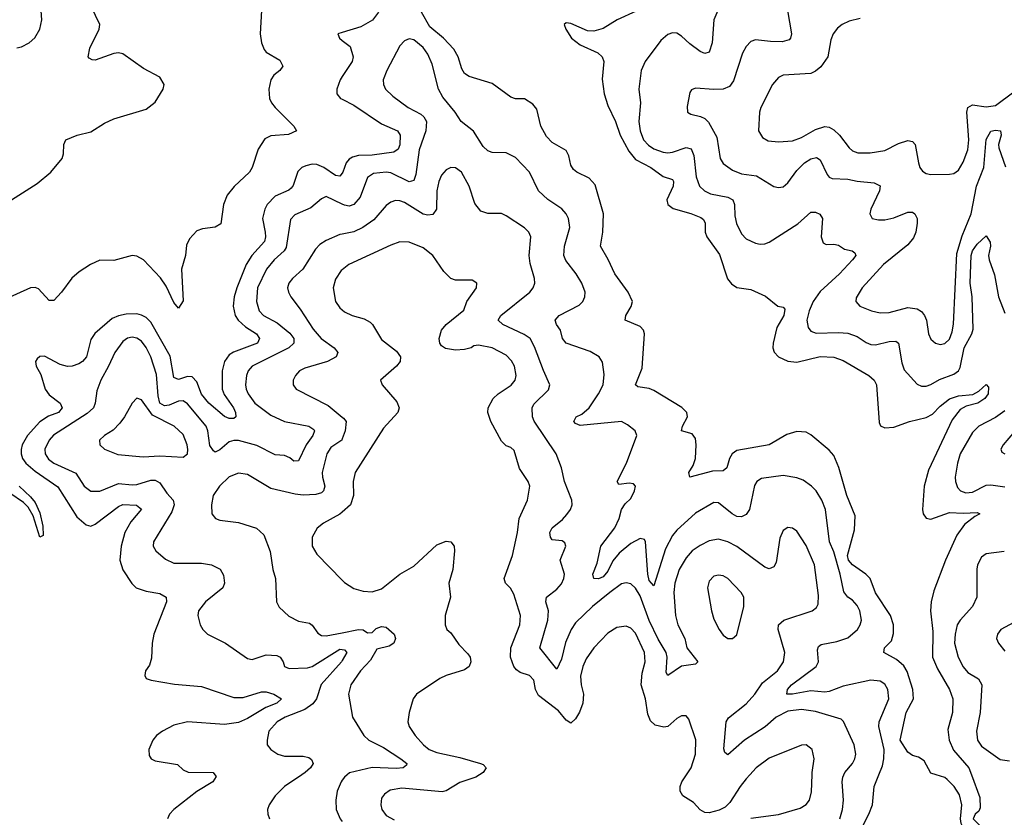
# Model space of a CAD drawing. Header units: inches. Extents: x 1843162 to 1959474, y 907081 to 1016326.
# Tile 339 of 656: x 1938603 to 1942868, y 939816 to 943271. Entities that reach past the tile are written whole.
import ezdxf

# ---------------------------------------------------------------- set-up
doc = ezdxf.new("R2010")
doc.units = ezdxf.units.IN
doc.header["$MEASUREMENT"] = 0
for name, color, linetype in [('B9933', 7, 'Continuous'), ('B9934', 7, 'Continuous'), ('B9943', 7, 'Continuous'), ('B9944', 7, 'Continuous')]:
    doc.layers.add(name, color=color, linetype=linetype)

msp = doc.modelspace()

# ---------------------------------------------------------------- linework, layer by layer
at = {"layer": 'B9933', "color": 5}
for points, elevation in [([(1939448.4, 940000), (1939453.5, 939993.5), (1939439.6, 939970), (1939370, 939928), (1939270.2, 939850), (1939251.8, 939830), (1939243.1, 939810)], 520), ([(1939824.5, 940000), (1939749, 939950), (1939708.9, 939910), (1939683.1, 939870), (1939676, 939850), (1939676.9, 939830), (1939684.9, 939810)], 540), ([(1940000, 939977.8), (1939994.5, 939970), (1939978.4, 939930), (1939972.2, 939890), (1939973.6, 939850), (1939990.2, 939810), (1940000, 939797.7)], 560)]:
    msp.add_lwpolyline(points, dxfattribs=dict(at, elevation=elevation))
at = {"layer": 'B9934', "color": 5}
for points, elevation in [([(1938590, 943149), (1938610, 943153), (1938643.5, 943170), (1938667.7, 943192.3), (1938689.1, 943230), (1938698.1, 943270), (1938692.3, 943350), (1938701.9, 943470), (1938692.2, 943510), (1938680.9, 943530), (1938601.7, 943650)], 520), ([(1938502, 942450), (1938678.1, 942561.9), (1938736.8, 942610), (1938786.5, 942670), (1938793, 942690), (1938793.1, 942730), (1938802.4, 942750), (1938852, 942770), (1938910, 942785.6), (1938970, 942822.4), (1939010, 942840.8), (1939150, 942882.7), (1939190, 942913.4), (1939224.7, 942970), (1939228.3, 942990), (1939210, 943022.4), (1939139.2, 943059.2), (1939050, 943123), (1939030, 943127.1), (1939010, 943124.1), (1938930, 943095.5), (1938916.2, 943096.2), (1938903.3, 943103.3), (1938899.7, 943110), (1938906.6, 943146.6), (1938947, 943230), (1938949.9, 943250), (1938891.5, 943371.5)], 480), ([(1939650.1, 943310), (1939644, 943210), (1939650.5, 943170), (1939661.4, 943141.4), (1939670, 943129.6), (1939730, 943095.7), (1939742.7, 943070), (1939729.1, 943050.9), (1939703.2, 943030), (1939690.1, 943010), (1939682.1, 942970), (1939684.4, 942930), (1939692.7, 942910), (1939709.1, 942890), (1939790.2, 942810), (1939802.4, 942790), (1939766.4, 942773.6), (1939690, 942768.1), (1939664.7, 942755.3), (1939636, 942710), (1939610.1, 942630), (1939598.3, 942610), (1939532.2, 942547.8), (1939501.2, 942510), (1939485, 942470), (1939473.3, 942386.7), (1939450, 942372.7), (1939395, 942364.9), (1939370, 942356.4), (1939338.4, 942321.6), (1939325.8, 942294.2), (1939320.8, 942250), (1939302.9, 942190), (1939310, 942053.2), (1939290, 942021.1), (1939270, 942045.7), (1939237.2, 942117.2), (1939212.3, 942152.3), (1939138.4, 942230), (1939110, 942246.9), (1939090, 942249.4), (1939010, 942228), (1938950, 942229), (1938909.3, 942210), (1938860.8, 942179.2), (1938828.3, 942151.7), (1938784, 942090), (1938750, 942054.8), (1938730, 942054.6), (1938684.4, 942104.4), (1938670, 942111.3), (1938650, 942108.9), (1938450, 942019.7)], 480), ([(1940000, 943215.6), (1939981, 943210), (1939987.7, 943190), (1940000, 943180.4)], 520), ([(1940000, 943024.2), (1939990.8, 943010), (1939977.1, 942970), (1939976.9, 942950), (1939991.8, 942930), (1940000, 942925.9)], 520), ([(1940000, 942605.9), (1939990, 942592.4), (1939970, 942596), (1939920.5, 942630), (1939890, 942643.4), (1939870, 942645.5), (1939841.7, 942638.3), (1939825, 942630), (1939807.2, 942612.8), (1939787.1, 942552.9), (1939778.8, 942541.2), (1939768.1, 942531.9), (1939710, 942506), (1939674.8, 942470), (1939663.9, 942450), (1939654.7, 942410), (1939665.7, 942350), (1939667.1, 942330), (1939662.4, 942310), (1939608.4, 942250), (1939583.6, 942210), (1939543.3, 942110), (1939532.1, 942070), (1939527.1, 942030), (1939535.3, 941990), (1939549.5, 941970), (1939581, 941941), (1939628.6, 941910), (1939642, 941890), (1939632.1, 941870), (1939529.3, 941830.7), (1939510, 941818.9), (1939489.1, 941790.9), (1939479.7, 941750), (1939479.9, 941670), (1939487.9, 941647.9), (1939528.8, 941590), (1939537.5, 941570), (1939539.6, 941550), (1939530, 941543.2), (1939510, 941543), (1939490, 941552.1), (1939421.2, 941610), (1939390, 941649), (1939370, 941702), (1939350, 941724.5), (1939330, 941725.7), (1939290, 941712.9), (1939270, 941720.4), (1939254.1, 941814.1), (1939170, 941960.8), (1939150, 941980.5), (1939130, 941991.6), (1939110, 941996.6), (1939064.4, 941995.6), (1939030, 941988.8), (1939003.3, 941976.7), (1938927.8, 941912.2), (1938910, 941886.3), (1938891.8, 941810), (1938875, 941790), (1938859.3, 941780.7), (1938830, 941769.9), (1938810, 941768.9), (1938777.9, 941777.8), (1938710, 941813.7), (1938690, 941812.4), (1938678.5, 941801.5), (1938671.3, 941790), (1938674.3, 941770), (1938694.6, 941734.6), (1938712.8, 941670), (1938730, 941646.4), (1938778.5, 941610), (1938786.4, 941590), (1938770.1, 941570), (1938726.7, 941553.3), (1938690, 941528.8), (1938635.8, 941470), (1938613.5, 941430), (1938608.6, 941408.6), (1938608.6, 941390), (1938615.2, 941370), (1938629.6, 941350), (1938670, 941315.6), (1938767.4, 941247.4), (1938850, 941117.5), (1938890, 941082.3), (1938910, 941077.8), (1938930, 941086.1), (1939030, 941161.7), (1939050, 941171.5), (1939108.7, 941168.7), (1939130.9, 941150.9), (1939083.4, 941096.6), (1939057.6, 941050), (1939042.4, 940990), (1939037, 940930), (1939050, 940887.4), (1939088.9, 940828.9), (1939107.6, 940810), (1939150, 940795.7), (1939210, 940786.2), (1939237.6, 940770), (1939238.5, 940750), (1939183.2, 940610), (1939176, 940570), (1939173.8, 940506.2), (1939164.4, 940475.6), (1939147.7, 940450), (1939144, 940430), (1939150, 940418), (1939172, 940410), (1939273.2, 940393.2), (1939390, 940382.9), (1939530, 940335.3), (1939570, 940335.9), (1939650, 940360.1), (1939670, 940360.4), (1939703.1, 940350), (1939737.4, 940330), (1939717, 940310), (1939668.3, 940291.7), (1939590, 940244.1), (1939550, 940227), (1939490, 940218.2), (1939330, 940229.2), (1939270, 940216.1), (1939220.5, 940190), (1939195, 940170), (1939178.8, 940150), (1939161.7, 940110), (1939163.9, 940083.9), (1939172.6, 940070), (1939190, 940060.8), (1939285.5, 940045.5), (1939310, 940022.4), (1939332.3, 940012.3), (1939440.7, 940010), (1939448.4, 940000)], 520), ([(1940000, 942471.8), (1939930, 942504.4), (1939910, 942494.7), (1939863.6, 942456.4), (1939794, 942426), (1939775.3, 942404.7), (1939756.5, 942283.5), (1939748.8, 942270), (1939705.6, 942230), (1939671.8, 942190), (1939632.1, 942110), (1939628.4, 942050), (1939640.5, 942010), (1939659.3, 941990), (1939717.9, 941957.9), (1939772.8, 941912.8), (1939789.6, 941890), (1939790.8, 941870), (1939767.8, 941850), (1939609.2, 941770), (1939592.2, 941750), (1939584.6, 941730), (1939580.5, 941690), (1939583.9, 941670), (1939591.6, 941650), (1939621.9, 941610), (1939690, 941557.2), (1939750, 941530.1), (1939855.5, 941510), (1939876.1, 941496.1), (1939879.3, 941490), (1939871.9, 941470), (1939843.3, 941430), (1939810, 941359.8), (1939790, 941358.2), (1939772.8, 941372.8), (1939750, 941383.2), (1939710, 941385.9), (1939630, 941426.6), (1939550, 941447.9), (1939530, 941448.9), (1939510, 941442.2), (1939470, 941407.5), (1939450, 941397.7), (1939442.8, 941402.8), (1939426.7, 941426.7), (1939417.1, 941490), (1939409.9, 941509.9), (1939330, 941607.2), (1939310, 941620.2), (1939290, 941618.1), (1939250, 941600.7), (1939230, 941598.3), (1939209.8, 941609.8), (1939201.7, 941641.7), (1939194.5, 941734.5), (1939170.4, 941810), (1939150, 941850.7), (1939130, 941878.5), (1939110, 941892.1), (1939090, 941896), (1939070, 941891.2), (1939050, 941877.5), (1939014.1, 941830), (1938987.5, 941770), (1938953.7, 941710), (1938937.2, 941662.8), (1938930.1, 941610), (1938922, 941590), (1938895.3, 941564.7), (1938748.5, 941471.5), (1938729.5, 941450), (1938711.3, 941410), (1938712.6, 941390), (1938726.9, 941366.9), (1938750, 941349.6), (1938846.4, 941306.4), (1938882.5, 941250), (1938910, 941228.7), (1938950, 941228.2), (1939030, 941262.5), (1939090, 941255.9), (1939110, 941257.8), (1939170, 941276.1), (1939190, 941276.6), (1939210, 941264.3), (1939239.5, 941219.5), (1939267.2, 941190), (1939271.9, 941170), (1939260.9, 941139.1), (1939181.5, 941010), (1939180.9, 940990), (1939191.8, 940970), (1939234.1, 940934.1), (1939270, 940917.1), (1939390, 940916.5), (1939433.4, 940910), (1939470.8, 940890.8), (1939485.7, 940865.7), (1939490.2, 940830), (1939483.1, 940810), (1939407.1, 940750), (1939376.5, 940710), (1939373.6, 940690), (1939384.4, 940650), (1939396, 940630), (1939416.4, 940610), (1939494, 940570), (1939590, 940504), (1939610, 940500.2), (1939670, 940519.4), (1939716.7, 940516.7), (1939731.6, 940510), (1939744.4, 940490), (1939750.4, 940470), (1939770, 940460.7), (1939850, 940464.1), (1939870, 940468.8), (1939990, 940544.1), (1940000, 940543.1)], 540), ([(1940000, 942341.8), (1939990, 942339.8), (1939930, 942314.6), (1939902.9, 942297.1), (1939883.7, 942276.3), (1939829.2, 942190.8), (1939783.9, 942150), (1939768.3, 942130), (1939762.6, 942110), (1939766.4, 942090), (1939776.9, 942070), (1939817.2, 942017.2), (1939873.5, 941930), (1939908.4, 941890), (1939964.2, 941850), (1939981.1, 941830), (1939973.1, 941810), (1939936.4, 941790), (1939838.5, 941761.5), (1939815.3, 941750), (1939797.8, 941730), (1939787.8, 941710), (1939787.4, 941690), (1939800.4, 941670), (1939939.1, 941599.1), (1940000, 941549.6)], 560), ([(1940000, 942187.4), (1939995.8, 942184.2), (1939970, 942146.6), (1939961.2, 942110), (1939971.3, 942050), (1939990, 942022.3), (1940000, 942013.8)], 580), ([(1940000, 941455.4), (1939998, 941450), (1939950, 941417.4), (1939933.4, 941390), (1939913, 941310), (1939913.7, 941290), (1939924.8, 941250), (1939919.3, 941230), (1939910, 941221.5), (1939885.8, 941214.2), (1939830, 941211.9), (1939795.8, 941215.8), (1939690, 941240.9), (1939590, 941301.2), (1939550, 941307.1), (1939510, 941290.7), (1939468.8, 941250), (1939441.3, 941210), (1939432.9, 941170), (1939435.3, 941130), (1939450.3, 941110.3), (1939470, 941103.6), (1939550, 941092.6), (1939629, 941069), (1939659.5, 941039.5), (1939687.6, 940967.6), (1939698.6, 940890), (1939711.3, 940850), (1939715.3, 940750), (1939726.4, 940726.4), (1939767.8, 940687.8), (1939810, 940666.5), (1939857.6, 940657.6), (1939870, 940648.7), (1939893.8, 940613.8), (1939910, 940603.5), (1939930, 940602.6), (1940000, 940615.8)], 560), ([(1938599.6, 941250), (1938650, 941203.9), (1938670, 941179.3), (1938690, 941134.9), (1938702.3, 941077.7), (1938703.6, 941036.4), (1938690, 941029.6), (1938661.4, 941121.4), (1938639.1, 941159.1), (1938619, 941179), (1938559.7, 941219.7)], 480), ([(1940000, 941138.1), (1939990, 941129), (1939918.4, 941090), (1939891.1, 941068.9), (1939869, 941030), (1939869.2, 940990), (1939890, 940955.3), (1940000, 940843.8)], 580), ([(1940000, 940495.5), (1939996.8, 940490), (1939908.6, 940391.5), (1939888.2, 940330), (1939872.4, 940307.6), (1939837.4, 940282.6), (1939752.8, 940250), (1939718, 940230), (1939682.4, 940190), (1939674.4, 940150), (1939675.3, 940130), (1939690.3, 940110), (1939721.3, 940090), (1939750, 940081.6), (1939830, 940080.6), (1939855.4, 940075.4), (1939867.4, 940067.4), (1939874, 940050), (1939861.7, 940030), (1939839.6, 940010), (1939824.5, 940000)], 540)]:
    msp.add_lwpolyline(points, dxfattribs=dict(at, elevation=elevation))
at = {"layer": 'B9934', "color": 5, "elevation": 560}
msp.add_lwpolyline([(1939110, 941631.3), (1939090, 941609.7), (1939056.9, 941550), (1939036.8, 941523.2), (1939006.8, 941493.2), (1938970.4, 941470), (1938948.5, 941450), (1938950.4, 941430), (1938970.5, 941410), (1939027.4, 941387.4), (1939137.6, 941377.6), (1939210, 941381.7), (1939310, 941375.5), (1939329.3, 941390), (1939330.9, 941409.1), (1939328.4, 941430), (1939310, 941473.7), (1939272.2, 941510), (1939178.5, 941558.5), (1939130, 941624.4)], close=True, dxfattribs=at)
at = {"layer": 'B9943', "color": 5}
for points, elevation in [([(1940020.7, 940000), (1940009.2, 939990.8), (1940000, 939977.8)], 560), ([(1940594.6, 940000), (1940578.2, 939990), (1940510, 939966.9), (1940450, 939931.4), (1940432.8, 939927.2), (1940258, 939942), (1940206.8, 939933.2), (1940182.8, 939917.2), (1940170, 939899.3), (1940166.5, 939870), (1940171.8, 939850), (1940190, 939823.7), (1940225.2, 939805.2)], 580), ([(1941765.2, 940000), (1941750, 939983.5), (1941723.2, 939950), (1941679.5, 939880.5), (1941659.3, 939860.7), (1941633.4, 939846.6), (1941590, 939835), (1941570, 939837), (1941550, 939849), (1941521.1, 939881.1), (1941474.7, 939910), (1941463.2, 939930), (1941464, 939950), (1941471.7, 939970), (1941491.8, 940000)], 580), ([(1941770, 939812.3), (1941890, 939827.8), (1941983.4, 939856.6), (1942010, 939872.2), (1942024, 939890), (1942032.9, 939927.1), (1942035.4, 940000)], 580), ([(1942155.5, 939810), (1942167.5, 939850), (1942171.8, 939890), (1942165.7, 939970), (1942168.4, 939990), (1942172.6, 940000)], 560), ([(1942230, 939730.1), (1942280.8, 939830), (1942297.2, 939870), (1942305, 939950), (1942324.7, 940000)], 540), ([(1942725.4, 940000), (1942762.4, 939902.4), (1942763, 939857), (1942757.3, 939842.7), (1942742, 939830), (1942733.4, 939810), (1942770, 939773.4), (1942782.3, 939730), (1942775.3, 939610), (1942794.9, 939550), (1942790.5, 939470), (1942785.2, 939505.2), (1942770, 939517.2), (1942758.5, 939558.5), (1942730, 939623.7), (1942717.5, 939717.5), (1942681.3, 939790), (1942678.1, 939810), (1942684.6, 939870), (1942673.8, 939913.8), (1942650.4, 939950.4), (1942620.6, 939980.6), (1942610, 939988.2), (1942572.3, 940000)], 520)]:
    msp.add_lwpolyline(points, dxfattribs=dict(at, elevation=elevation))
at = {"layer": 'B9944', "color": 5}
for points, elevation in [([(1940156.3, 943303.7), (1940131.1, 943268.9), (1940080.6, 943239.4), (1940000, 943215.6)], 520), ([(1942572.3, 940000), (1942550, 940007), (1942521.2, 940061.2), (1942497, 940077), (1942470, 940083.6), (1942450, 940098.4), (1942416.9, 940150), (1942443.2, 940270), (1942475, 940330), (1942471.3, 940370), (1942447.1, 940447.1), (1942432.7, 940472.7), (1942400.4, 940500.4), (1942346.6, 940530), (1942349.2, 940550), (1942379, 940581), (1942388.2, 940611.8), (1942387.9, 940650), (1942374.5, 940690), (1942310, 940788.7), (1942287, 940850), (1942268.6, 940870), (1942210, 940909.1), (1942193.7, 940930), (1942188.6, 940950), (1942218.7, 941061.3), (1942221.6, 941121.6), (1942185.3, 941210), (1942151.5, 941331.5), (1942130, 941383.8), (1942110, 941406.8), (1942030, 941473.3), (1942010, 941484.2), (1941970, 941486.6), (1941926.2, 941473.8), (1941850, 941429.8), (1941710, 941404.4), (1941689.5, 941390.5), (1941677.4, 941370), (1941666.5, 941330), (1941650, 941317.4), (1941604.1, 941315.9), (1941506, 941290), (1941502, 941310), (1941519.6, 941340.4), (1941529.8, 941370.2), (1941533.8, 941430), (1941530, 941457), (1941516.5, 941476.5), (1941469.8, 941490), (1941473.6, 941510), (1941495, 941550), (1941492.5, 941570), (1941471.5, 941591.5), (1941350, 941665), (1941330, 941673.3), (1941280.5, 941680.5), (1941269.8, 941689.8), (1941298.7, 941761.3), (1941309.8, 941909.8), (1941305.6, 941925.6), (1941290, 941942.4), (1941226, 941970), (1941228.6, 941990), (1941251.4, 942028.6), (1941256.8, 942050), (1941238, 942090), (1941180.2, 942170), (1941152.4, 942232.4), (1941118.3, 942290), (1941128.6, 942350), (1941131.6, 942430), (1941095.9, 942555.9), (1941070, 942585), (1941015.6, 942610), (1941001.6, 942621.6), (1940990, 942640.9), (1940981.4, 942681.4), (1940970, 942703.6), (1940910, 942739.2), (1940884.5, 942764.5), (1940860.3, 942810), (1940842.6, 942882.6), (1940825.4, 942905.4), (1940790, 942927.8), (1940750, 942927.3), (1940730, 942934.8), (1940650, 942993.6), (1940550, 943025), (1940530, 943037.1), (1940517.3, 943057.3), (1940501.9, 943110), (1940482.7, 943142.7), (1940438.6, 943190), (1940379.3, 943239.3), (1940342.9, 943302.9)], 520), ([(1941272.8, 943307.2), (1941190.5, 943270), (1941130, 943233), (1941090, 943220.5), (1941062.6, 943222.6), (1940990, 943254.5), (1940970, 943257.2), (1940961, 943250), (1940968.2, 943230), (1940993, 943190), (1941030, 943162.3), (1941106.8, 943126.8), (1941126.4, 943110), (1941132.8, 943090), (1941126.5, 943013.5), (1941134.4, 942950), (1941150, 942898.9), (1941183.7, 942830), (1941204, 942770), (1941241.4, 942701.4), (1941270, 942665.2), (1941336.1, 942630), (1941390, 942591.2), (1941430, 942578), (1941434.5, 942570), (1941433.8, 942550), (1941405.9, 942490), (1941410.2, 942470), (1941433.4, 942453.4), (1941510, 942431.7), (1941553.8, 942413.8), (1941564.6, 942404.6), (1941571.8, 942390), (1941571.9, 942350), (1941580.1, 942330), (1941633.7, 942253.7), (1941668.8, 942148.8), (1941686.1, 942126.1), (1941710, 942111.3), (1941770, 942101.8), (1941833.1, 942073.1), (1941886.8, 942030), (1941910, 942025.5), (1941917.3, 942017.3), (1941913.1, 941990), (1941882.5, 941937.5), (1941866.2, 941870), (1941865.6, 941850), (1941871.4, 941831.4), (1941890, 941810.2), (1941930, 941792), (1941970, 941787.5), (1942070, 941811.7), (1942129, 941809), (1942170, 941794.2), (1942281.3, 941730), (1942303.6, 941710), (1942313.8, 941690), (1942325.8, 941525.8), (1942331.3, 941511.3), (1942350, 941502.8), (1942390, 941506.1), (1942457, 941530), (1942530, 941547.4), (1942557.6, 941562.4), (1942590, 941597.2), (1942630, 941628.4), (1942670, 941641.1), (1942732.2, 941647.7), (1942758.2, 941661.8), (1942790, 941690.6), (1942799.5, 941679.5), (1942798.7, 941650), (1942783.8, 941630), (1942752.7, 941610), (1942703.5, 941596.5), (1942677.5, 941582.5), (1942642.9, 941537.1), (1942540.1, 941319.9), (1942521.1, 941250), (1942514, 941150), (1942516, 941130), (1942530, 941112.2), (1942550, 941108), (1942630, 941136.3), (1942690, 941133.1), (1942750, 941137.1), (1942762.8, 941130), (1942740.6, 941119.4), (1942695.4, 941084.6), (1942662.3, 941037.7), (1942614, 940930), (1942562.7, 940797.3), (1942550.8, 940749.2), (1942548.8, 940710), (1942558.7, 940621.3), (1942557.4, 940510), (1942578.7, 940458.7), (1942630.9, 940370), (1942644.7, 940330), (1942644, 940270), (1942624, 940196), (1942628.7, 940150), (1942647.8, 940107.8), (1942714, 940030), (1942725.4, 940000)], 520), ([(1941635.6, 943330), (1941609.6, 943270.4), (1941602.4, 943170), (1941590, 943129.7), (1941570, 943124.6), (1941550, 943133.3), (1941505.8, 943165.8), (1941470, 943199.5), (1941450, 943211.7), (1941430, 943213.1), (1941410, 943206.1), (1941379.6, 943180.4), (1941312.7, 943090), (1941294.4, 943050), (1941285.5, 942970), (1941292.5, 942910), (1941285.5, 942830), (1941290.1, 942790), (1941305.3, 942750), (1941327.2, 942727.2), (1941350, 942712), (1941390, 942696.6), (1941410, 942693.3), (1941430, 942696.2), (1941490, 942717.2), (1941511.2, 942711.2), (1941523.1, 942683.1), (1941532.7, 942590), (1941547.6, 942550), (1941569.1, 942529.1), (1941595.8, 942515.8), (1941670, 942501.5), (1941691.9, 942490), (1941699.4, 942470), (1941701, 942421), (1941707.3, 942387.3), (1941730, 942342.6), (1941750, 942321.5), (1941790, 942303.2), (1941810, 942299), (1941830, 942300.2), (1941850, 942307.7), (1941973.7, 942386.3), (1942030, 942436.5), (1942050, 942437.6), (1942068.8, 942428.8), (1942080.3, 942410), (1942074.3, 942330), (1942083.7, 942303.7), (1942096.4, 942296.4), (1942130, 942298), (1942150, 942293.8), (1942176.2, 942276.2), (1942209, 942269), (1942220.4, 942260.4), (1942225.3, 942250), (1942210.2, 942230), (1942154.3, 942170), (1942070, 942093.9), (1942039.8, 942050), (1942022.2, 942010), (1942013.2, 941970), (1942018, 941938), (1942030, 941921.5), (1942053.6, 941913.6), (1942150, 941916.4), (1942190, 941913.3), (1942230, 941899), (1942270, 941872.1), (1942290, 941864.1), (1942310, 941862), (1942370, 941877.4), (1942397.7, 941877.7), (1942410.1, 941870), (1942424.4, 941784.4), (1942434.5, 941754.5), (1942490, 941691.6), (1942510, 941683.2), (1942530, 941683.8), (1942550, 941691), (1942587.2, 941712.8), (1942650, 941735.4), (1942669.9, 941750.1), (1942676.3, 941763.7), (1942694.4, 941850), (1942727.8, 941910), (1942733.2, 941930), (1942729.2, 942070), (1942720.4, 942130), (1942724.2, 942250), (1942730, 942268.9), (1942750, 942299), (1942790, 942334.9), (1942807, 942307), (1942808.2, 942290), (1942800.2, 942250), (1942802.6, 942230), (1942826.1, 942166.1), (1942843.5, 942070), (1942870, 941999.6)], 540), ([(1941929.5, 943310), (1941946.2, 943210), (1941942.4, 943190), (1941936.6, 943183.4), (1941905.2, 943174.8), (1941855.6, 943175.6), (1941790, 943183.8), (1941770, 943176), (1941750, 943154.7), (1941733.8, 943126.2), (1941694.4, 943005.6), (1941678.1, 942981.9), (1941650, 942969.8), (1941610, 942967.7), (1941530, 942974.5), (1941512.8, 942967.2), (1941505.3, 942954.7), (1941494, 942894), (1941495.5, 942870), (1941510, 942861.1), (1941551.8, 942851.8), (1941570, 942842.4), (1941586.7, 942826.7), (1941622.3, 942762.3), (1941636.6, 942670), (1941650, 942648.1), (1941690, 942619.3), (1941730, 942603), (1941795, 942595), (1941870, 942548.9), (1941890, 942543.2), (1941910, 942547.3), (1941930, 942563.9), (1941970, 942617.5), (1942002, 942650), (1942030, 942668.6), (1942053.9, 942673.9), (1942070, 942663.1), (1942100.1, 942600.1), (1942109.2, 942589.2), (1942122.7, 942582.7), (1942190, 942580.6), (1942230, 942571.5), (1942303.9, 942563.9), (1942330, 942550.5), (1942328, 942530), (1942290.2, 942450), (1942285.3, 942430), (1942296.3, 942410), (1942323.4, 942403.4), (1942350, 942403.7), (1942390, 942413.1), (1942450, 942436.5), (1942470, 942437.6), (1942480.3, 942430), (1942490.1, 942410.1), (1942490.1, 942390.1), (1942484.2, 942350), (1942474.2, 942325.8), (1942450, 942295.9), (1942345.4, 942210), (1942252.1, 942110), (1942225.7, 942065.7), (1942224.2, 942050), (1942241.6, 942030), (1942293, 942010), (1942330, 942001.6), (1942370, 942003.2), (1942450, 942024.3), (1942490, 942019), (1942510, 942007.1), (1942523, 941990), (1942530.9, 941970), (1942539.2, 941910), (1942550, 941887.2), (1942570, 941870.3), (1942590, 941864.4), (1942610, 941868.9), (1942630, 941887), (1942641.7, 941918.3), (1942647.8, 941952.2), (1942662.2, 942257.8), (1942686, 942334), (1942725, 942430), (1942748.1, 942550), (1942779.2, 942630), (1942790, 942752.4), (1942810, 942787.2), (1942830, 942792.7), (1942851.5, 942790), (1942853.8, 942770), (1942842.5, 942730), (1942844.9, 942715.1), (1942873.3, 942633.3)], 560), ([(1942243.9, 943276.1), (1942196.1, 943263.9), (1942165.5, 943250), (1942145.5, 943234.5), (1942126, 943210), (1942115.9, 943184.1), (1942102.9, 943110), (1942072.9, 943067.1), (1942050, 943047), (1942030, 943037.8), (1941910.2, 943029.8), (1941890, 943020.4), (1941863.6, 942990), (1941812.6, 942890), (1941807.1, 942870), (1941802.6, 942790), (1941821, 942761), (1941845.8, 942745.8), (1941890, 942741.8), (1941950, 942746.4), (1941990, 942760.5), (1942050, 942794.8), (1942090, 942807.7), (1942110, 942805), (1942130, 942793.6), (1942154.1, 942770), (1942195.3, 942715.3), (1942210, 942703), (1942233.6, 942693.6), (1942286.5, 942693.5), (1942350, 942704.7), (1942410, 942735), (1942450, 942747.3), (1942470, 942742.7), (1942481.5, 942730), (1942495.7, 942650), (1942502.5, 942630), (1942514.4, 942614.4), (1942530, 942604.1), (1942550, 942599.7), (1942630, 942601.5), (1942650, 942604.6), (1942670, 942619.5), (1942690, 942653.7), (1942710, 942706.4), (1942713.8, 942750), (1942705.9, 942870), (1942710, 942890.2), (1942730, 942902.1), (1942790, 942892.6), (1942830, 942899.1), (1942910, 942958.9)], 580), ([(1942324.7, 940000), (1942340.4, 940039.6), (1942346.8, 940070), (1942348, 940110), (1942324.3, 940210), (1942326.4, 940230), (1942368.1, 940330), (1942363.2, 940370), (1942350, 940392.3), (1942330, 940405.6), (1942290, 940410.4), (1942170, 940384.1), (1942110, 940361.3), (1942090, 940358.5), (1942030, 940364.2), (1941950, 940349.9), (1941926, 940350), (1941928.2, 940370), (1941946.8, 940390), (1942053.3, 940470), (1942063.7, 940490), (1942058.6, 940541.4), (1942063.4, 940556.6), (1942075.3, 940564.7), (1942142.3, 940577.7), (1942190, 940593.3), (1942231.9, 940630), (1942244.3, 940650), (1942249.2, 940670), (1942241.7, 940710), (1942230, 940734.2), (1942210, 940757.1), (1942189.8, 940770), (1942172.7, 940792.7), (1942157.7, 940870), (1942130, 940965.7), (1942110.5, 941010), (1942093, 941150), (1942077.3, 941190), (1942053.6, 941230), (1942033.5, 941250), (1941996.3, 941276.3), (1941970, 941287.2), (1941910, 941297.3), (1941815.8, 941284.2), (1941796.1, 941270), (1941786.3, 941253.7), (1941764.8, 941150), (1941750, 941127.6), (1941730, 941117.6), (1941710, 941119.4), (1941689, 941130), (1941630, 941178.2), (1941610, 941179.8), (1941530, 941133.5), (1941450, 941059.3), (1941430, 941036.5), (1941400.7, 940979.3), (1941350, 940818.7), (1941330, 940842.3), (1941323.4, 940870), (1941314.1, 941010), (1941310, 941019.1), (1941290, 941023.9), (1941250, 941002.7), (1941200.1, 940959.9), (1941172.5, 940927.5), (1941150, 940882.7), (1941130, 940858.2), (1941110, 940849.2), (1941089.6, 940850), (1941086.2, 940870), (1941103.6, 940916.4), (1941120.2, 940990), (1941181.2, 941070), (1941199.4, 941110), (1941209.9, 941150.1), (1941226, 941174), (1941250, 941197.4), (1941265.6, 941230), (1941270.9, 941250.9), (1941261.2, 941261.2), (1941243.3, 941263.3), (1941198, 941258), (1941191.5, 941270), (1941231.9, 941350), (1941275.8, 941470), (1941269.4, 941490), (1941236.1, 941516.1), (1941209.8, 941529.8), (1941030, 941513.3), (1941010, 941521.7), (1941002.7, 941530), (1941013.6, 941550), (1941038.2, 941561.8), (1941069, 941590), (1941109.8, 941650), (1941129.8, 941690), (1941134.1, 941734.1), (1941127.1, 941787.1), (1941113.3, 941810), (1941074.1, 941834.1), (1940969.7, 941870), (1940954.5, 941890), (1940946.1, 941926.1), (1940927.8, 941950), (1940921.6, 941970), (1940939.6, 941990), (1941025.6, 942034.4), (1941042.4, 942050), (1941051.3, 942070), (1941052.6, 942090), (1941038, 942130), (1941013.3, 942170), (1940968.2, 942228.2), (1940959.9, 942250), (1940963.2, 942290), (1940985.8, 942370), (1940980.3, 942410), (1940969.8, 942430), (1940951, 942451), (1940890, 942492.2), (1940849.9, 942529.9), (1940811.8, 942610), (1940750, 942673.8), (1940710, 942694), (1940650, 942695.6), (1940630, 942703.1), (1940610, 942722), (1940567.8, 942787.8), (1940515.8, 942830), (1940489.7, 942870), (1940435, 942935), (1940417.6, 942970), (1940390, 943078), (1940370, 943121), (1940350.6, 943150), (1940310, 943183.1), (1940290, 943188.2), (1940270, 943178.7), (1940250, 943156.9), (1940192.9, 943050), (1940177.6, 943010), (1940178, 942990), (1940187.8, 942970), (1940219.2, 942939.2), (1940285.3, 942890), (1940340.9, 942860.9), (1940354, 942850), (1940364.7, 942830), (1940361.7, 942790), (1940332.9, 942707.1), (1940319.2, 942600.8), (1940310, 942574.2), (1940290, 942568.4), (1940210, 942606.8), (1940190, 942610.9), (1940135.8, 942604.2), (1940110, 942587.3), (1940078.2, 942501.8), (1940050, 942469.9), (1940030, 942463.6), (1940010, 942467.2), (1940000, 942471.8)], 540), ([(1940000, 943180.4), (1940034, 943154), (1940047.7, 943110), (1940042.7, 943090), (1940000, 943024.2)], 520), ([(1940000, 942925.9), (1940050, 942900.5), (1940170, 942819.5), (1940238.9, 942790), (1940250.6, 942770), (1940250, 942728), (1940242.5, 942710), (1940223.7, 942696.3), (1940130, 942684.2), (1940070, 942682.1), (1940044.2, 942675.8), (1940030, 942667.1), (1940016.9, 942650), (1940003, 942610), (1940000, 942605.9)], 520), ([(1942172.6, 940000), (1942176.8, 940010), (1942210.6, 940050), (1942220.2, 940070), (1942225.2, 940090), (1942218.3, 940130), (1942171.5, 940231.5), (1942160.9, 940240.9), (1942050, 940274.8), (1941990, 940283.7), (1941930, 940275.4), (1941879.3, 940250), (1941831.8, 940208.2), (1941743, 940150), (1941670, 940087.6), (1941656.9, 940096.9), (1941653.5, 940113.5), (1941663.8, 940230), (1941673.2, 940246.8), (1941750, 940307.4), (1941786.7, 940350), (1941820.7, 940399.3), (1941885, 940450), (1941911.4, 940490), (1941917.8, 940530), (1941889, 940630), (1941889.9, 940650.1), (1941913.6, 940670), (1942035.6, 940710), (1942055, 940725), (1942061.2, 940738.8), (1942063.6, 940776.4), (1942045.9, 940910), (1942010, 940994), (1941970, 941055.1), (1941950, 941068.2), (1941930, 941071.3), (1941910, 941058.4), (1941895, 941025), (1941880.1, 940919.9), (1941870, 940900.5), (1941850, 940892), (1941830, 940900.3), (1941710, 940989.2), (1941670, 941009.2), (1941630, 941020.2), (1941590, 941013.1), (1941550, 940993.4), (1941516.3, 940970), (1941490, 940940.2), (1941459.5, 940890), (1941440.1, 940830), (1941436.8, 940790), (1941443.8, 940690), (1941454.4, 940650), (1941484, 940590), (1941492.1, 940550), (1941541.1, 940490), (1941530, 940480.2), (1941469.3, 940470.7), (1941409.8, 940429.8), (1941403.3, 940443.3), (1941408, 940510), (1941402.8, 940530), (1941368.3, 940588.3), (1941329.3, 940669.3), (1941290, 940775.8), (1941270, 940808), (1941250, 940827.8), (1941230, 940832.5), (1941210, 940827.2), (1941158.5, 940790), (1941083.8, 940730), (1941010, 940658.5), (1940991.6, 940630), (1940966.4, 940573.6), (1940950, 940500.7), (1940930, 940457.6), (1940856.1, 940550), (1940890.7, 940670), (1940892.9, 940710), (1940882.4, 940750), (1940885.2, 940770), (1940930, 940804.1), (1940950, 940827.9), (1940960.5, 940850), (1940962.4, 940870), (1940943.5, 940930), (1940968.2, 940990), (1940964.7, 941004.7), (1940953.2, 941013.2), (1940910, 941018.4), (1940901.6, 941030), (1940899.7, 941050), (1940909.6, 941070.4), (1940954.3, 941105.7), (1940972.5, 941127.5), (1940989, 941150), (1940996.2, 941170), (1940994, 941190), (1940962.4, 941270), (1940949.2, 941329.2), (1940926, 941390), (1940831.6, 941531.6), (1940824.7, 941550), (1940823.2, 941590), (1940830, 941604.9), (1940893, 941667), (1940899.8, 941690), (1940871.1, 941751.1), (1940833.4, 941853.4), (1940814.5, 941890), (1940787.4, 941907.4), (1940695.8, 941950), (1940675.1, 941970), (1940686.4, 941990), (1940812.2, 942090), (1940827.6, 942110), (1940834.2, 942130), (1940832.7, 942150), (1940814.5, 942214.5), (1940809.9, 942249.9), (1940816.8, 942330), (1940808.5, 942350), (1940790, 942368.5), (1940710, 942421.7), (1940690, 942431.1), (1940630, 942431), (1940600.8, 942440.8), (1940574.3, 942474.3), (1940550, 942549.6), (1940516.4, 942610), (1940490, 942628.5), (1940470, 942629.8), (1940450, 942621), (1940430, 942597.4), (1940417.7, 942570), (1940409.5, 942530), (1940407.8, 942450), (1940392.5, 942427.5), (1940370, 942423.4), (1940350, 942428.9), (1940270, 942479.6), (1940250, 942486.6), (1940230, 942487.6), (1940210, 942481), (1940190, 942465.8), (1940136.6, 942403.4), (1940089.2, 942370), (1940050, 942351.5), (1940000, 942341.8)], 560), ([(1941491.8, 940000), (1941511.9, 940030), (1941529.8, 940090), (1941531.4, 940151.4), (1941502, 940242), (1941490, 940256), (1941470, 940255.6), (1941450, 940244.2), (1941410.4, 940210), (1941392.9, 940207.1), (1941356, 940216), (1941334.7, 940234.7), (1941323.6, 940263.6), (1941313.5, 940330), (1941294.9, 940390), (1941299, 940441), (1941311.9, 940490), (1941309.1, 940530), (1941270, 940614.5), (1941250, 940636.1), (1941230, 940644.2), (1941190, 940638.8), (1941150, 940614.5), (1941090, 940551), (1941057, 940503), (1941042.7, 940470), (1941032.3, 940427.7), (1941034.8, 940390), (1941045.2, 940350), (1941042.9, 940310), (1941028, 940271.9), (1941010, 940243.5), (1940990, 940223.5), (1940970, 940236.9), (1940937.3, 940277.3), (1940850, 940343.7), (1940837.3, 940370), (1940829.8, 940410), (1940811, 940430), (1940770, 940443.2), (1940754.7, 940454.7), (1940743.9, 940470), (1940729.2, 940510), (1940729.9, 940550.1), (1940769.8, 940650), (1940771.7, 940690), (1940743.2, 940783.2), (1940728.9, 940808.9), (1940706.6, 940830), (1940701.4, 940850), (1940737.2, 940950), (1940759.3, 941050), (1940766.4, 941110), (1940802, 941190), (1940812.4, 941250), (1940805.3, 941270), (1940767.3, 941327.3), (1940744.2, 941404.2), (1940730, 941417.2), (1940710, 941425), (1940690, 941444.8), (1940643.9, 941530), (1940631.2, 941570), (1940632.5, 941590), (1940654, 941630), (1940675.5, 941650), (1940732, 941688), (1940749.1, 941710), (1940753.5, 941730), (1940745.9, 941770), (1940733.2, 941793.1), (1940710, 941818), (1940650, 941849.9), (1940590, 941861), (1940570, 941858), (1940558, 941850), (1940530, 941842.3), (1940490, 941838.8), (1940446.8, 941846.8), (1940430, 941857.6), (1940422.7, 941870), (1940419.8, 941890), (1940430, 941925.5), (1940450, 941950.4), (1940526.7, 942013.3), (1940539.7, 942050), (1940581.6, 942110), (1940582.7, 942130), (1940562.9, 942142.9), (1940490, 942142), (1940470, 942149.5), (1940440, 942180), (1940393, 942250), (1940350, 942283.1), (1940290, 942307.6), (1940250, 942308.7), (1940210, 942294.8), (1940028.8, 942210), (1940000, 942187.4)], 580), ([(1940000, 942013.8), (1940010, 942005.4), (1940043, 941990), (1940094.6, 941974.6), (1940120.5, 941960.5), (1940131.3, 941950), (1940170, 941885.3), (1940234.5, 941834.5), (1940252.7, 941810), (1940250.5, 941790), (1940235.5, 941770), (1940166, 941710), (1940173, 941690), (1940236.1, 941616.1), (1940245.8, 941590), (1940241.3, 941570), (1940178.7, 941501.3), (1940055.4, 941310), (1940047.2, 941270), (1940048.1, 941210), (1940035, 941170), (1940000, 941138.1)], 580), ([(1940000, 941549.6), (1940005.3, 941545.3), (1940017.3, 941530), (1940012.7, 941490), (1940000, 941455.4)], 560), ([(1942870, 941576.1), (1942830, 941547.9), (1942757.1, 941510), (1942730, 941483.5), (1942677.1, 941390), (1942665.2, 941350), (1942655.5, 941290), (1942656.3, 941270), (1942664.9, 941244.9), (1942678, 941230), (1942701.7, 941221.7), (1942730, 941224.5), (1942790, 941254.9), (1942810, 941256.9), (1942870, 941247.2)], 540), ([(1942912.9, 941487.1), (1942863.6, 941430), (1942852.7, 941410), (1942858, 941398), (1942870.3, 941390.3)], 560), ([(1940000, 940843.8), (1940010, 940833.7), (1940050, 940807.4), (1940090, 940795.2), (1940130, 940792.3), (1940170, 940805.2), (1940250, 940869.1), (1940310, 940904.1), (1940410, 940996.9), (1940450, 941012.7), (1940470.7, 941010), (1940484.9, 940990), (1940486.4, 940970), (1940478.6, 940890), (1940462, 940830), (1940469, 940770), (1940445.5, 940690), (1940445.3, 940650), (1940453, 940630), (1940470, 940614.9), (1940504.3, 940564.3), (1940544.1, 940524.1), (1940553.4, 940510), (1940557.4, 940490), (1940550.3, 940470), (1940530, 940455.6), (1940450.5, 940430), (1940423.1, 940416.9), (1940321.3, 940350), (1940307.1, 940330), (1940289.2, 940270), (1940284.5, 940230), (1940290.2, 940210), (1940315.8, 940170), (1940351.3, 940130), (1940376.9, 940110), (1940410, 940096.8), (1940510, 940075.8), (1940599.1, 940050), (1940610, 940045.2), (1940622.8, 940030), (1940611, 940010), (1940594.6, 940000)], 580), ([(1942868.1, 940968.1), (1942790, 940957.2), (1942770, 940942.6), (1942752, 940910), (1942748.8, 940891.2), (1942749.2, 940770), (1942730.2, 940730), (1942676.3, 940670), (1942663.7, 940650), (1942654.7, 940610), (1942651.9, 940570), (1942667.6, 940510), (1942690, 940468.1), (1942710, 940443.5), (1942755.8, 940415.8), (1942770.9, 940390), (1942762.9, 940270), (1942747.6, 940190), (1942751.8, 940150), (1942770, 940124.2), (1942850, 940066.1), (1942890, 940061)], 540), ([(1942910, 940660.3), (1942852.9, 940630), (1942838, 940610), (1942834.9, 940590), (1942842.8, 940570), (1942870, 940536.5)], 560), ([(1940000, 940615.8), (1940070, 940629), (1940090, 940627.8), (1940110, 940615.6), (1940130, 940616), (1940146.5, 940633.5), (1940170, 940642.6), (1940190, 940640.2), (1940224.9, 940610), (1940230.3, 940590), (1940223.8, 940570), (1940202.7, 940557.3), (1940150, 940544.4), (1940122.6, 940497.4), (1940078.9, 940450), (1940037.3, 940390), (1940026.3, 940350), (1940044.6, 940250), (1940093.8, 940170), (1940114.6, 940150), (1940179, 940119), (1940253, 940070), (1940279.6, 940050), (1940277.8, 940042.2), (1940264, 940030), (1940233, 940027), (1940130, 940032.7), (1940031.5, 940008.5), (1940020.7, 940000)], 560), ([(1940000, 940543.1), (1940010, 940542.2), (1940020.2, 940530), (1940000, 940495.5)], 540), ([(1942035.4, 940000), (1942035.8, 940010), (1942045, 940070), (1942035.6, 940110), (1942010, 940129.7), (1941990, 940128.3), (1941850, 940072.4), (1941792.8, 940030), (1941765.2, 940000)], 580)]:
    msp.add_lwpolyline(points, dxfattribs=dict(at, elevation=elevation))
at = {"layer": 'B9944', "color": 5, "elevation": 580}
msp.add_lwpolyline([(1941630, 940865.7), (1941610, 940860.4), (1941590, 940839.5), (1941582.4, 940810), (1941599, 940710), (1941610, 940674), (1941632.2, 940630), (1941650, 940605.5), (1941670, 940590.5), (1941690, 940590.6), (1941710, 940606), (1941740.3, 940730), (1941739.7, 940770), (1941728, 940790), (1941670, 940851), (1941650, 940862.3)], close=True, dxfattribs=at)

doc.saveas('drawing.dxf')
